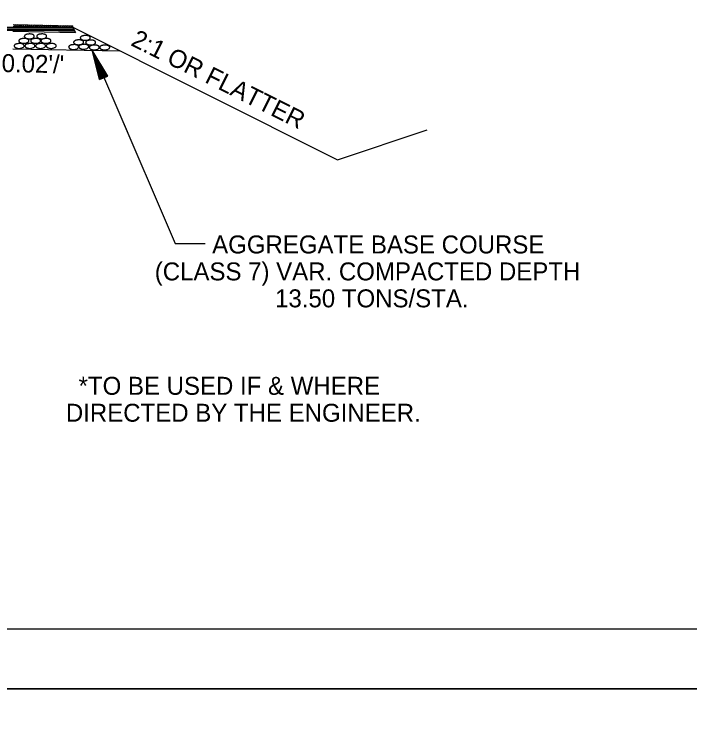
# Model space of a CAD drawing. Extents: x 2263886 to 2266026, y -3122850 to -3121850.
# Drawn here: x 2265491.77 to 2265514.36, y -3122444.79 to -3122421.28 of the extents above; entities that cross this region are included whole.
import ezdxf

# ---------------------------------------------------------------- set-up
doc = ezdxf.new("R2010")
doc.units = 0
for name, color, linetype in [('_CIVIL_CONSTRUCTION', 7, 'Continuous'), ('R_Border Notes', 7, 'Continuous'), ('R_Border Prem', 7, 'Continuous'), ('R_Draft', 7, 'Continuous')]:
    doc.layers.add(name, color=color, linetype=linetype)

msp = doc.modelspace()

# ---------------------------------------------------------------- linework, layer by layer
at = {"layer": '_CIVIL_CONSTRUCTION'}
for p, q in [((2265359.022, -3122443.82), (2265525.688, -3122443.82)), ((2265359.025, -3122443.817), (2265525.692, -3122443.817))]:
    msp.add_line(p, q, dxfattribs=at)
for points in [[(2265359.022, -3122337.151), (2265525.692, -3122337.151), (2265525.692, -3122443.82), (2265359.022, -3122443.82)], [(2265482.186, -3122339.098), (2265482.186, -3122344.038), (2265500.052, -3122344.038), (2265500.052, -3122345.498), (2265511.651, -3122345.498), (2265511.651, -3122357.664), (2265523.316, -3122357.664), (2265523.316, -3122441.828), (2265365.226, -3122441.828), (2265365.226, -3122339.098)], [(2265359.018, -3122443.82), (2265525.688, -3122443.82), (2265525.688, -3122550.488), (2265359.018, -3122550.488)]]:
    msp.add_lwpolyline(points, close=True, dxfattribs=at)
at = {"layer": 'R_Border Notes'}
for p, q in [((2265493.74, -3122421.736), (2265485.76, -3122421.736)), ((2265491.736, -3122421.686), (2265493.735, -3122421.726)), ((2265491.737, -3122421.634), (2265493.736, -3122421.674)), ((2265491.786, -3122421.687), (2265491.837, -3122421.636)), ((2265491.855, -3122421.688), (2265491.906, -3122421.637)), ((2265491.925, -3122421.689), (2265491.976, -3122421.638)), ((2265491.994, -3122421.691), (2265492.045, -3122421.64)), ((2265492.063, -3122421.692), (2265492.114, -3122421.641)), ((2265492.133, -3122421.694), (2265492.184, -3122421.643)), ((2265492.202, -3122421.695), (2265492.253, -3122421.644)), ((2265492.271, -3122421.696), (2265492.322, -3122421.645)), ((2265492.341, -3122421.698), (2265492.392, -3122421.647)), ((2265492.41, -3122421.699), (2265492.461, -3122421.648)), ((2265492.479, -3122421.701), (2265492.53, -3122421.65)), ((2265492.549, -3122421.702), (2265492.6, -3122421.651)), ((2265492.618, -3122421.703), (2265492.669, -3122421.652)), ((2265492.687, -3122421.705), (2265492.738, -3122421.654)), ((2265492.757, -3122421.706), (2265492.808, -3122421.655)), ((2265492.826, -3122421.707), (2265492.877, -3122421.656)), ((2265492.895, -3122421.709), (2265492.946, -3122421.658)), ((2265492.965, -3122421.71), (2265493.016, -3122421.659)), ((2265493.034, -3122421.712), (2265493.085, -3122421.661)), ((2265493.103, -3122421.713), (2265493.154, -3122421.662)), ((2265493.173, -3122421.714), (2265493.224, -3122421.663)), ((2265493.242, -3122421.716), (2265493.293, -3122421.665)), ((2265493.311, -3122421.717), (2265493.362, -3122421.666)), ((2265493.381, -3122421.719), (2265493.432, -3122421.668)), ((2265493.45, -3122421.72), (2265493.501, -3122421.669)), ((2265493.519, -3122421.721), (2265493.57, -3122421.67)), ((2265493.589, -3122421.723), (2265493.64, -3122421.672)), ((2265493.658, -3122421.724), (2265493.709, -3122421.673)), ((2265493.727, -3122421.726), (2265493.735, -3122421.717)), ((2265493.735, -3122421.726), (2265493.736, -3122421.674)), ((2265493.735, -3122421.726), (2265493.821, -3122421.897)), ((2265493.735, -3122421.726), (2265502.578, -3122426.147)), ((2265493.765, -3122421.786), (2265488.258, -3122421.786)), ((2265493.79, -3122421.836), (2265490.756, -3122421.836)), ((2265491.732, -3122421.856), (2265493.821, -3122421.897)), ((2265493.815, -3122421.886), (2265493.255, -3122421.886)), ((2265491.732, -3122422.439), (2265495.305, -3122422.51)), ((2265502.578, -3122426.147), (2265505.578, -3122425.147))]:
    msp.add_line(p, q, dxfattribs=at)
at = {"layer": 'R_Border Prem'}
for p, q in [((2265494.38, -3122422.492), (2265495.135, -3122424.246)), ((2265494.63, -3122423.472), (2265494.38, -3122422.492)), ((2265494.907, -3122423.355), (2265494.38, -3122422.492)), ((2265494.653, -3122423.462), (2265494.445, -3122422.646)), ((2265494.884, -3122423.365), (2265494.445, -3122422.646)), ((2265494.86, -3122423.375), (2265494.512, -3122422.804)), ((2265494.677, -3122423.452), (2265494.512, -3122422.804)), ((2265494.7, -3122423.442), (2265494.577, -3122422.958)), ((2265494.837, -3122423.385), (2265494.577, -3122422.958)), ((2265494.814, -3122423.394), (2265494.642, -3122423.114)), ((2265494.724, -3122423.432), (2265494.642, -3122423.114)), ((2265494.63, -3122423.472), (2265494.907, -3122423.355)), ((2265494.79, -3122423.404), (2265494.707, -3122423.268)), ((2265494.747, -3122423.423), (2265494.707, -3122423.268)), ((2265495.135, -3122424.246), (2265497.154, -3122428.943)), ((2265495.413, -3122424.895), (2265495.707, -3122425.578)), ((2265497.154, -3122428.943), (2265498.154, -3122428.943))]:
    msp.add_line(p, q, dxfattribs=at)
for points in [[(2265492.125, -3122421.995), (2265492.118, -3122422.006), (2265492.115, -3122422.016), (2265492.112, -3122422.029), (2265492.114, -3122422.037), (2265492.12, -3122422.05), (2265492.128, -3122422.06), (2265492.142, -3122422.071), (2265492.151, -3122422.079), (2265492.159, -3122422.082), (2265492.176, -3122422.091), (2265492.206, -3122422.1), (2265492.251, -3122422.108), (2265492.297, -3122422.108), (2265492.346, -3122422.101), (2265492.395, -3122422.085), (2265492.423, -3122422.066), (2265492.441, -3122422.046), (2265492.445, -3122422.029), (2265492.445, -3122422.014), (2265492.44, -3122421.998), (2265492.434, -3122421.99), (2265492.425, -3122421.982), (2265492.413, -3122421.975), (2265492.399, -3122421.966), (2265492.388, -3122421.962), (2265492.366, -3122421.954), (2265492.335, -3122421.949), (2265492.292, -3122421.947), (2265492.261, -3122421.949), (2265492.229, -3122421.952), (2265492.212, -3122421.956), (2265492.189, -3122421.961), (2265492.163, -3122421.97), (2265492.148, -3122421.978), (2265492.13, -3122421.991), (2265492.122, -3122421.998)], [(2265492.54, -3122421.995), (2265492.533, -3122422.006), (2265492.53, -3122422.016), (2265492.527, -3122422.029), (2265492.529, -3122422.037), (2265492.535, -3122422.05), (2265492.543, -3122422.06), (2265492.557, -3122422.071), (2265492.566, -3122422.079), (2265492.574, -3122422.082), (2265492.591, -3122422.091), (2265492.621, -3122422.1), (2265492.666, -3122422.108), (2265492.712, -3122422.108), (2265492.761, -3122422.101), (2265492.81, -3122422.085), (2265492.838, -3122422.066), (2265492.856, -3122422.046), (2265492.86, -3122422.029), (2265492.86, -3122422.014), (2265492.855, -3122421.998), (2265492.849, -3122421.99), (2265492.84, -3122421.982), (2265492.828, -3122421.975), (2265492.814, -3122421.966), (2265492.803, -3122421.962), (2265492.781, -3122421.954), (2265492.75, -3122421.949), (2265492.707, -3122421.947), (2265492.676, -3122421.949), (2265492.644, -3122421.952), (2265492.627, -3122421.956), (2265492.604, -3122421.961), (2265492.578, -3122421.97), (2265492.563, -3122421.978), (2265492.545, -3122421.991), (2265492.537, -3122421.998)], [(2265493.998, -3122422.046), (2265493.991, -3122422.057), (2265493.988, -3122422.067), (2265493.985, -3122422.08), (2265493.987, -3122422.088), (2265493.993, -3122422.101), (2265494.001, -3122422.111), (2265494.015, -3122422.122), (2265494.024, -3122422.13), (2265494.032, -3122422.133), (2265494.049, -3122422.142), (2265494.079, -3122422.151), (2265494.124, -3122422.159), (2265494.17, -3122422.159), (2265494.219, -3122422.152), (2265494.268, -3122422.136), (2265494.296, -3122422.117), (2265494.314, -3122422.097), (2265494.318, -3122422.08), (2265494.318, -3122422.065), (2265494.313, -3122422.049), (2265494.307, -3122422.041), (2265494.298, -3122422.033), (2265494.286, -3122422.026), (2265494.272, -3122422.017), (2265494.261, -3122422.013), (2265494.239, -3122422.005), (2265494.208, -3122422), (2265494.165, -3122421.998), (2265494.134, -3122422), (2265494.102, -3122422.003), (2265494.085, -3122422.007), (2265494.062, -3122422.012), (2265494.036, -3122422.021), (2265494.021, -3122422.029), (2265494.003, -3122422.042), (2265493.995, -3122422.049)], [(2265491.943, -3122422.146), (2265491.936, -3122422.157), (2265491.933, -3122422.167), (2265491.93, -3122422.18), (2265491.932, -3122422.188), (2265491.938, -3122422.201), (2265491.946, -3122422.211), (2265491.96, -3122422.222), (2265491.969, -3122422.23), (2265491.977, -3122422.233), (2265491.994, -3122422.242), (2265492.024, -3122422.251), (2265492.069, -3122422.259), (2265492.115, -3122422.259), (2265492.164, -3122422.252), (2265492.213, -3122422.236), (2265492.241, -3122422.217), (2265492.259, -3122422.197), (2265492.263, -3122422.18), (2265492.263, -3122422.165), (2265492.258, -3122422.149), (2265492.252, -3122422.141), (2265492.243, -3122422.133), (2265492.231, -3122422.126), (2265492.217, -3122422.117), (2265492.206, -3122422.113), (2265492.184, -3122422.105), (2265492.153, -3122422.1), (2265492.11, -3122422.098), (2265492.079, -3122422.1), (2265492.047, -3122422.103), (2265492.03, -3122422.107), (2265492.007, -3122422.112), (2265491.981, -3122422.121), (2265491.966, -3122422.129), (2265491.948, -3122422.142), (2265491.94, -3122422.149)], [(2265492.34, -3122422.146), (2265492.333, -3122422.157), (2265492.33, -3122422.167), (2265492.327, -3122422.18), (2265492.329, -3122422.188), (2265492.335, -3122422.201), (2265492.343, -3122422.211), (2265492.357, -3122422.222), (2265492.366, -3122422.23), (2265492.374, -3122422.233), (2265492.391, -3122422.242), (2265492.421, -3122422.251), (2265492.466, -3122422.259), (2265492.512, -3122422.259), (2265492.561, -3122422.252), (2265492.61, -3122422.236), (2265492.638, -3122422.217), (2265492.656, -3122422.197), (2265492.66, -3122422.18), (2265492.66, -3122422.165), (2265492.655, -3122422.149), (2265492.649, -3122422.141), (2265492.64, -3122422.133), (2265492.628, -3122422.126), (2265492.614, -3122422.117), (2265492.603, -3122422.113), (2265492.581, -3122422.105), (2265492.55, -3122422.1), (2265492.507, -3122422.098), (2265492.476, -3122422.1), (2265492.444, -3122422.103), (2265492.427, -3122422.107), (2265492.404, -3122422.112), (2265492.378, -3122422.121), (2265492.363, -3122422.129), (2265492.345, -3122422.142), (2265492.337, -3122422.149)], [(2265492.681, -3122422.146), (2265492.674, -3122422.157), (2265492.671, -3122422.167), (2265492.668, -3122422.18), (2265492.67, -3122422.188), (2265492.676, -3122422.201), (2265492.684, -3122422.211), (2265492.698, -3122422.222), (2265492.707, -3122422.23), (2265492.715, -3122422.233), (2265492.732, -3122422.242), (2265492.762, -3122422.251), (2265492.807, -3122422.259), (2265492.853, -3122422.259), (2265492.902, -3122422.252), (2265492.951, -3122422.236), (2265492.979, -3122422.217), (2265492.997, -3122422.197), (2265493.001, -3122422.18), (2265493.001, -3122422.165), (2265492.996, -3122422.149), (2265492.99, -3122422.141), (2265492.981, -3122422.133), (2265492.969, -3122422.126), (2265492.955, -3122422.117), (2265492.944, -3122422.113), (2265492.922, -3122422.105), (2265492.891, -3122422.1), (2265492.848, -3122422.098), (2265492.817, -3122422.1), (2265492.785, -3122422.103), (2265492.768, -3122422.107), (2265492.745, -3122422.112), (2265492.719, -3122422.121), (2265492.704, -3122422.129), (2265492.686, -3122422.142), (2265492.678, -3122422.149)], [(2265493.774, -3122422.194), (2265493.767, -3122422.205), (2265493.764, -3122422.215), (2265493.761, -3122422.228), (2265493.763, -3122422.236), (2265493.769, -3122422.249), (2265493.777, -3122422.259), (2265493.791, -3122422.27), (2265493.8, -3122422.278), (2265493.808, -3122422.281), (2265493.825, -3122422.29), (2265493.855, -3122422.299), (2265493.9, -3122422.307), (2265493.946, -3122422.307), (2265493.995, -3122422.3), (2265494.044, -3122422.284), (2265494.072, -3122422.265), (2265494.09, -3122422.245), (2265494.094, -3122422.228), (2265494.094, -3122422.213), (2265494.089, -3122422.197), (2265494.083, -3122422.189), (2265494.074, -3122422.181), (2265494.062, -3122422.174), (2265494.048, -3122422.165), (2265494.037, -3122422.161), (2265494.015, -3122422.153), (2265493.984, -3122422.148), (2265493.941, -3122422.146), (2265493.91, -3122422.148), (2265493.878, -3122422.151), (2265493.861, -3122422.155), (2265493.838, -3122422.16), (2265493.812, -3122422.169), (2265493.797, -3122422.177), (2265493.779, -3122422.19), (2265493.771, -3122422.197)], [(2265494.177, -3122422.201), (2265494.17, -3122422.212), (2265494.167, -3122422.222), (2265494.164, -3122422.235), (2265494.166, -3122422.243), (2265494.172, -3122422.256), (2265494.18, -3122422.266), (2265494.194, -3122422.277), (2265494.203, -3122422.285), (2265494.211, -3122422.288), (2265494.228, -3122422.297), (2265494.258, -3122422.306), (2265494.303, -3122422.314), (2265494.349, -3122422.314), (2265494.398, -3122422.307), (2265494.447, -3122422.291), (2265494.475, -3122422.272), (2265494.493, -3122422.252), (2265494.497, -3122422.235), (2265494.497, -3122422.22), (2265494.492, -3122422.204), (2265494.486, -3122422.196), (2265494.477, -3122422.188), (2265494.465, -3122422.181), (2265494.451, -3122422.172), (2265494.44, -3122422.168), (2265494.418, -3122422.16), (2265494.387, -3122422.155), (2265494.344, -3122422.153), (2265494.313, -3122422.155), (2265494.281, -3122422.158), (2265494.264, -3122422.162), (2265494.241, -3122422.167), (2265494.215, -3122422.176), (2265494.2, -3122422.184), (2265494.182, -3122422.197), (2265494.174, -3122422.204)], [(2265491.788, -3122422.315), (2265491.781, -3122422.326), (2265491.778, -3122422.336), (2265491.775, -3122422.349), (2265491.777, -3122422.357), (2265491.783, -3122422.37), (2265491.791, -3122422.38), (2265491.805, -3122422.391), (2265491.814, -3122422.399), (2265491.822, -3122422.402), (2265491.839, -3122422.411), (2265491.869, -3122422.42), (2265491.914, -3122422.428), (2265491.96, -3122422.428), (2265492.009, -3122422.421), (2265492.058, -3122422.405), (2265492.086, -3122422.386), (2265492.104, -3122422.366), (2265492.108, -3122422.349), (2265492.108, -3122422.334), (2265492.103, -3122422.318), (2265492.097, -3122422.31), (2265492.088, -3122422.302), (2265492.076, -3122422.295), (2265492.062, -3122422.286), (2265492.051, -3122422.282), (2265492.029, -3122422.274), (2265491.998, -3122422.269), (2265491.955, -3122422.267), (2265491.924, -3122422.269), (2265491.892, -3122422.272), (2265491.875, -3122422.276), (2265491.852, -3122422.281), (2265491.826, -3122422.29), (2265491.811, -3122422.298), (2265491.793, -3122422.311), (2265491.785, -3122422.318)], [(2265492.146, -3122422.315), (2265492.139, -3122422.326), (2265492.136, -3122422.336), (2265492.133, -3122422.349), (2265492.135, -3122422.357), (2265492.141, -3122422.37), (2265492.149, -3122422.38), (2265492.163, -3122422.391), (2265492.172, -3122422.399), (2265492.18, -3122422.402), (2265492.197, -3122422.411), (2265492.227, -3122422.42), (2265492.272, -3122422.428), (2265492.318, -3122422.428), (2265492.367, -3122422.421), (2265492.416, -3122422.405), (2265492.444, -3122422.386), (2265492.462, -3122422.366), (2265492.466, -3122422.349), (2265492.466, -3122422.334), (2265492.461, -3122422.318), (2265492.455, -3122422.31), (2265492.446, -3122422.302), (2265492.434, -3122422.295), (2265492.42, -3122422.286), (2265492.409, -3122422.282), (2265492.387, -3122422.274), (2265492.356, -3122422.269), (2265492.313, -3122422.267), (2265492.282, -3122422.269), (2265492.25, -3122422.272), (2265492.233, -3122422.276), (2265492.21, -3122422.281), (2265492.184, -3122422.29), (2265492.169, -3122422.298), (2265492.151, -3122422.311), (2265492.143, -3122422.318)], [(2265492.504, -3122422.315), (2265492.497, -3122422.326), (2265492.494, -3122422.336), (2265492.491, -3122422.349), (2265492.493, -3122422.357), (2265492.499, -3122422.37), (2265492.507, -3122422.38), (2265492.521, -3122422.391), (2265492.53, -3122422.399), (2265492.538, -3122422.402), (2265492.555, -3122422.411), (2265492.585, -3122422.42), (2265492.63, -3122422.428), (2265492.676, -3122422.428), (2265492.725, -3122422.421), (2265492.774, -3122422.405), (2265492.802, -3122422.386), (2265492.82, -3122422.366), (2265492.824, -3122422.349), (2265492.824, -3122422.334), (2265492.819, -3122422.318), (2265492.813, -3122422.31), (2265492.804, -3122422.302), (2265492.792, -3122422.295), (2265492.778, -3122422.286), (2265492.767, -3122422.282), (2265492.745, -3122422.274), (2265492.714, -3122422.269), (2265492.671, -3122422.267), (2265492.64, -3122422.269), (2265492.608, -3122422.272), (2265492.591, -3122422.276), (2265492.568, -3122422.281), (2265492.542, -3122422.29), (2265492.527, -3122422.298), (2265492.509, -3122422.311), (2265492.501, -3122422.318)], [(2265492.858, -3122422.315), (2265492.851, -3122422.326), (2265492.848, -3122422.336), (2265492.845, -3122422.349), (2265492.847, -3122422.357), (2265492.853, -3122422.37), (2265492.861, -3122422.38), (2265492.875, -3122422.391), (2265492.884, -3122422.399), (2265492.892, -3122422.402), (2265492.909, -3122422.411), (2265492.939, -3122422.42), (2265492.984, -3122422.428), (2265493.03, -3122422.428), (2265493.079, -3122422.421), (2265493.128, -3122422.405), (2265493.156, -3122422.386), (2265493.174, -3122422.366), (2265493.178, -3122422.349), (2265493.178, -3122422.334), (2265493.173, -3122422.318), (2265493.167, -3122422.31), (2265493.158, -3122422.302), (2265493.146, -3122422.295), (2265493.132, -3122422.286), (2265493.121, -3122422.282), (2265493.099, -3122422.274), (2265493.068, -3122422.269), (2265493.025, -3122422.267), (2265492.994, -3122422.269), (2265492.962, -3122422.272), (2265492.945, -3122422.276), (2265492.922, -3122422.281), (2265492.896, -3122422.29), (2265492.881, -3122422.298), (2265492.863, -3122422.311), (2265492.855, -3122422.318)], [(2265493.609, -3122422.352), (2265493.602, -3122422.363), (2265493.599, -3122422.373), (2265493.596, -3122422.386), (2265493.598, -3122422.394), (2265493.604, -3122422.407), (2265493.612, -3122422.417), (2265493.626, -3122422.428), (2265493.635, -3122422.436), (2265493.643, -3122422.439), (2265493.66, -3122422.448), (2265493.69, -3122422.457), (2265493.735, -3122422.465), (2265493.781, -3122422.465), (2265493.83, -3122422.458), (2265493.879, -3122422.442), (2265493.907, -3122422.423), (2265493.925, -3122422.403), (2265493.929, -3122422.386), (2265493.929, -3122422.371), (2265493.924, -3122422.355), (2265493.918, -3122422.347), (2265493.909, -3122422.339), (2265493.897, -3122422.332), (2265493.883, -3122422.323), (2265493.872, -3122422.319), (2265493.85, -3122422.311), (2265493.819, -3122422.306), (2265493.776, -3122422.304), (2265493.745, -3122422.306), (2265493.713, -3122422.309), (2265493.696, -3122422.313), (2265493.673, -3122422.318), (2265493.647, -3122422.327), (2265493.632, -3122422.335), (2265493.614, -3122422.348), (2265493.606, -3122422.355)], [(2265493.945, -3122422.342), (2265493.938, -3122422.353), (2265493.935, -3122422.363), (2265493.932, -3122422.376), (2265493.934, -3122422.384), (2265493.94, -3122422.397), (2265493.948, -3122422.407), (2265493.962, -3122422.418), (2265493.971, -3122422.426), (2265493.979, -3122422.429), (2265493.996, -3122422.438), (2265494.026, -3122422.447), (2265494.071, -3122422.455), (2265494.117, -3122422.455), (2265494.166, -3122422.448), (2265494.215, -3122422.432), (2265494.243, -3122422.413), (2265494.261, -3122422.393), (2265494.265, -3122422.376), (2265494.265, -3122422.361), (2265494.26, -3122422.345), (2265494.254, -3122422.337), (2265494.245, -3122422.329), (2265494.233, -3122422.322), (2265494.219, -3122422.313), (2265494.208, -3122422.309), (2265494.186, -3122422.301), (2265494.155, -3122422.296), (2265494.112, -3122422.294), (2265494.081, -3122422.296), (2265494.049, -3122422.299), (2265494.032, -3122422.303), (2265494.009, -3122422.308), (2265493.983, -3122422.317), (2265493.968, -3122422.325), (2265493.95, -3122422.338), (2265493.942, -3122422.345)], [(2265494.299, -3122422.366), (2265494.292, -3122422.377), (2265494.289, -3122422.387), (2265494.286, -3122422.4), (2265494.288, -3122422.408), (2265494.294, -3122422.421), (2265494.302, -3122422.431), (2265494.316, -3122422.442), (2265494.325, -3122422.45), (2265494.333, -3122422.453), (2265494.35, -3122422.462), (2265494.38, -3122422.471), (2265494.425, -3122422.479), (2265494.471, -3122422.479), (2265494.52, -3122422.472), (2265494.569, -3122422.456), (2265494.597, -3122422.437), (2265494.615, -3122422.417), (2265494.619, -3122422.4), (2265494.619, -3122422.385), (2265494.614, -3122422.369), (2265494.608, -3122422.361), (2265494.599, -3122422.353), (2265494.587, -3122422.346), (2265494.573, -3122422.337), (2265494.562, -3122422.333), (2265494.54, -3122422.325), (2265494.509, -3122422.32), (2265494.466, -3122422.318), (2265494.435, -3122422.32), (2265494.403, -3122422.323), (2265494.386, -3122422.327), (2265494.363, -3122422.332), (2265494.337, -3122422.341), (2265494.322, -3122422.349), (2265494.304, -3122422.362), (2265494.296, -3122422.369)], [(2265494.647, -3122422.366), (2265494.64, -3122422.377), (2265494.637, -3122422.387), (2265494.634, -3122422.4), (2265494.636, -3122422.408), (2265494.642, -3122422.421), (2265494.65, -3122422.431), (2265494.664, -3122422.442), (2265494.673, -3122422.45), (2265494.681, -3122422.453), (2265494.698, -3122422.462), (2265494.728, -3122422.471), (2265494.773, -3122422.479), (2265494.819, -3122422.479), (2265494.868, -3122422.472), (2265494.917, -3122422.456), (2265494.945, -3122422.437), (2265494.963, -3122422.417), (2265494.967, -3122422.4), (2265494.967, -3122422.385), (2265494.962, -3122422.369), (2265494.956, -3122422.361), (2265494.947, -3122422.353), (2265494.935, -3122422.346), (2265494.921, -3122422.337), (2265494.91, -3122422.333), (2265494.888, -3122422.325), (2265494.857, -3122422.32), (2265494.814, -3122422.318), (2265494.783, -3122422.32), (2265494.751, -3122422.323), (2265494.734, -3122422.327), (2265494.711, -3122422.332), (2265494.685, -3122422.341), (2265494.67, -3122422.349), (2265494.652, -3122422.362), (2265494.644, -3122422.369)]]:
    msp.add_spline(points, degree=3, dxfattribs=at)
at = {"layer": 'R_Draft'}
msp.add_line((2265523.316, -3122441.828), (2265365.226, -3122441.828), dxfattribs=at)

# ---------------------------------------------------------------- texts
at = {"layer": 'R_Border Prem'}
for s, rotation, p in [('2:1 OR FLATTER', 333.435, (2265495.639, -3122422.314)), ("0.02'/'", 358.8542, (2265491.351, -3122423.218))]:
    msp.add_text(s, height=0.6, rotation=rotation, dxfattribs=at).set_placement(p)
for s, p in [('AGGREGATE BASE COURSE', (2265498.392, -3122429.279)), ('(CLASS 7) VAR. COMPACTED DEPTH', (2265496.474, -3122430.179)), ('13.50 TONS/STA.', (2265500.495, -3122431.079)), ('*TO BE USED IF & WHERE', (2265493.928, -3122434)), ('DIRECTED BY THE ENGINEER.', (2265493.503, -3122434.9))]:
    msp.add_text(s, height=0.6, dxfattribs=at).set_placement(p)

doc.saveas('drawing.dxf')
